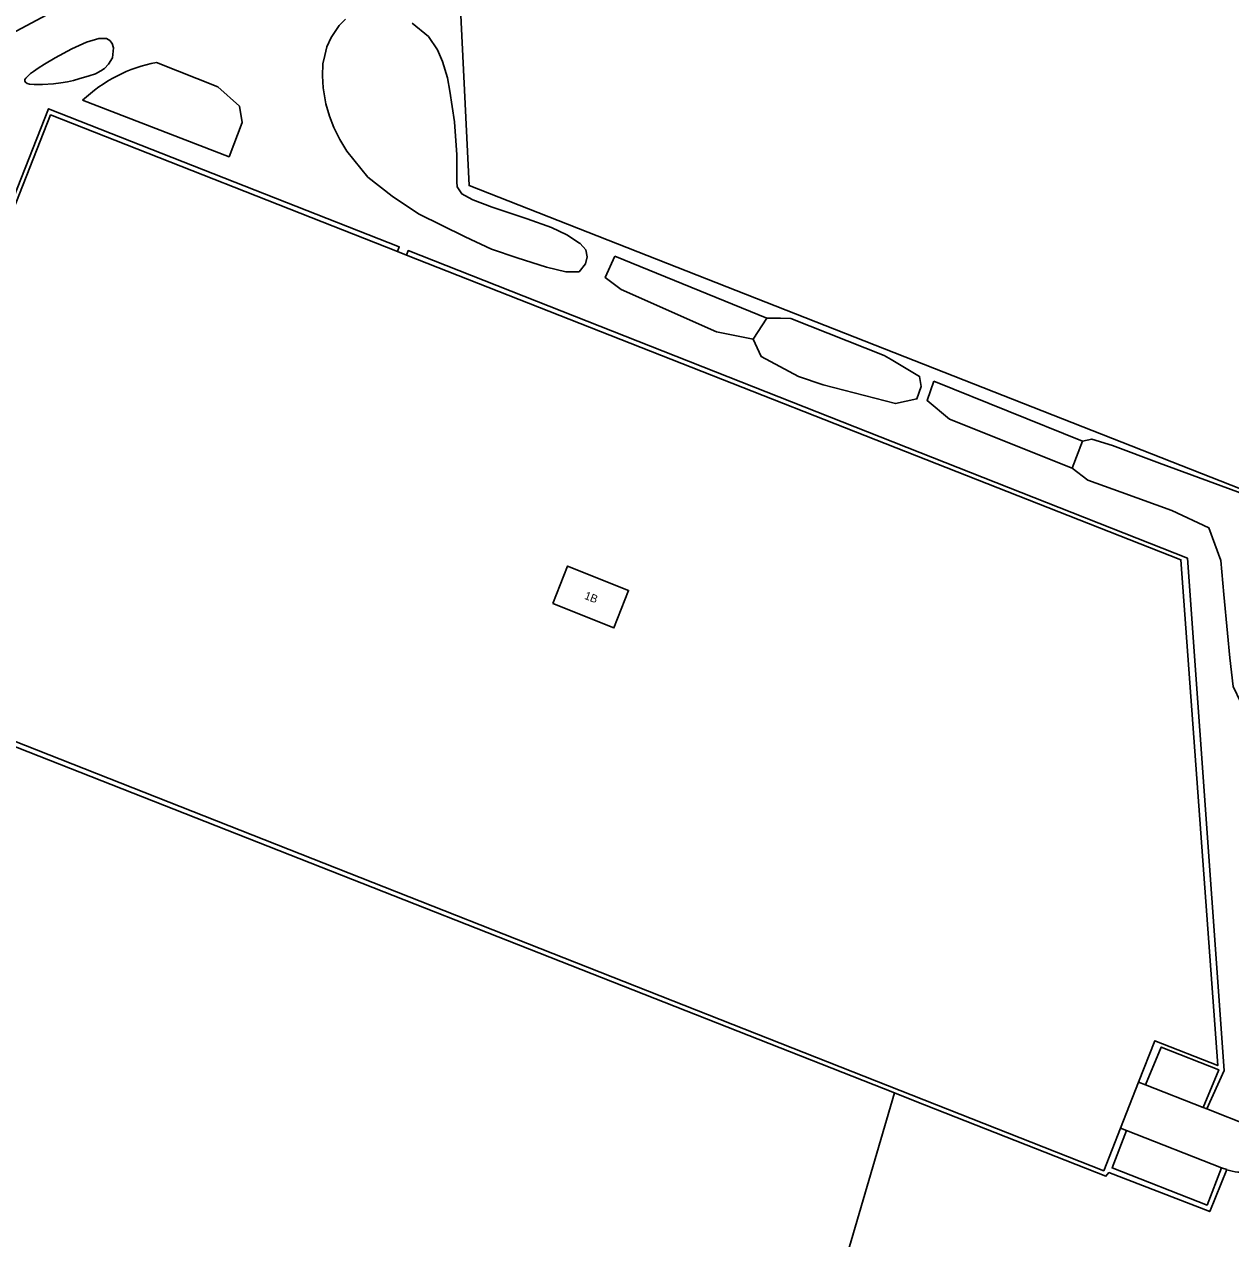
# Model space of a CAD drawing. Extents: x 137999 to 141000, y 397500 to 400501.
# Drawn here: x 139030.1 to 139180.9, y 399927.3 to 400079.1 of the extents above; entities that cross this region are included whole.
import ezdxf

# ---------------------------------------------------------------- set-up
doc = ezdxf.new("R2010")
doc.units = 0
for name, color, linetype in [('gg-afsc-hekwerk', 7, 'Continuous'), ('gg-anno-huisnummerreeks BGT', 7, 'Continuous'), ('gg-bbg-hoofdgebouw', 7, 'Continuous'), ('gg-knt-bronhoudergrens', 7, 'Continuous'), ('gg-knt-verharding', 7, 'Continuous'), ('gg-kntw-bovenkant insteek waterloop', 7, 'Continuous'), ('gt-grn-groengrens', 7, 'Continuous')]:
    doc.layers.add(name, color=color, linetype=linetype)

msp = doc.modelspace()

# ---------------------------------------------------------------- linework, layer by layer
at = {"layer": 'gg-afsc-hekwerk'}
for p, q in [((139077.87, 400050.24), (139076.72, 400050.69)), ((139167.14, 399941.1), (139169.41, 399946.87))]:
    msp.add_line(p, q, dxfattribs=at)
for points in [[(139076.72, 400050.69), (139033.35, 400067.75), (139006.1, 399998.42), (139165.05, 399935.77), (139167.14, 399941.1)], [(139169.41, 399946.87), (139171.43, 399952.02), (139179.3, 399948.93), (139174.7, 400012.15), (139077.87, 400050.24)]]:
    msp.add_lwpolyline(points, dxfattribs=at)
at = {"layer": 'gg-bbg-hoofdgebouw'}
msp.add_lwpolyline([(139096.15, 400006.67), (139097.98, 400011.36), (139105.64, 400008.33), (139103.8, 400003.64), (139096.15, 400006.67)], dxfattribs=at)
at = {"layer": 'gg-knt-bronhoudergrens'}
for p, q in [((139005.34, 399998.08), (139138.87, 399945.51)), ((139138.87, 399945.51), (139141.47, 399944.49))]:
    msp.add_line(p, q, dxfattribs=at)
msp.add_lwpolyline([(139138.87, 399945.51), (139127.84, 399907.83), (139120.09, 399881.45)], dxfattribs=at)
at = {"layer": 'gg-knt-verharding'}
for p, q in [((139170.27, 399946.52), (139169.41, 399946.87)), ((139170.27, 399946.52), (139177.49, 399943.68)), ((139177.49, 399943.68), (139177.95, 399943.5)), ((139177.95, 399943.5), (139183.39, 399941.37)), ((139167.91, 399940.81), (139167.14, 399941.1)), ((139179.79, 399936.16), (139167.91, 399940.81)), ((139179.79, 399936.16), (139180.44, 399935.92))]:
    msp.add_line(p, q, dxfattribs=at)
for points in [[(139170.27, 399946.52), (139172.23, 399951.24), (139179.42, 399948.41), (139177.49, 399943.68)], [(139179.79, 399936.16), (139177.96, 399931.49), (139166.09, 399936.14), (139167.91, 399940.81)]]:
    msp.add_lwpolyline(points, dxfattribs=at)
msp.add_arc((139182.61, 399942.68), 7.11, 252.2394, 275.0577, dxfattribs=at)
at = {"layer": 'gg-kntw-bovenkant insteek waterloop'}
msp.add_lwpolyline([(139082.88, 400094.63), (139072.57, 400093.56), (139062.55, 400091.21), (139033.41, 400080.56), (139027.28, 400077.26), (139000, 400060.92)], dxfattribs=at)
at = {"layer": 'gt-grn-groengrens'}
for p, q in [((139122.9, 400042.34), (139103.92, 400050.09)), ((139121.19, 400039.74), (139122.9, 400042.34)), ((139162.38, 400026.97), (139143.82, 400034.48)), ((139161.1, 400023.59), (139162.38, 400026.97))]:
    msp.add_line(p, q, dxfattribs=at)
for points in [[(139083.97, 400093.84), (139085.68, 400058.92), (139185.84, 400019.55)], [(139100.26, 400049.16), (139099.45, 400048.14), (139097.8, 400048.14), (139095.37, 400048.71), (139091.69, 400049.89), (139088.5, 400050.99), (139085.2, 400052.51), (139079.35, 400055.39), (139076.09, 400057.61), (139073.02, 400059.99), (139070.4, 400063.21), (139069.51, 400064.7), (139068.77, 400066.18), (139068.24, 400067.62), (139067.77, 400069.15), (139067.43, 400071.13), (139067.34, 400072.63), (139067.41, 400074.13), (139067.63, 400075.19), (139067.89, 400076.27), (139068.45, 400077.43), (139069.44, 400078.94), (139070.23, 400079.74)], [(139078.55, 400079.22), (139080.62, 400077.55), (139081.73, 400075.9), (139082.36, 400074.44), (139082.98, 400072.39), (139083.3, 400070.71), (139083.86, 400066.88), (139084.17, 400062.78), (139084.16, 400059.4), (139084.21, 400058.76), (139084.79, 400057.89), (139086.07, 400057.18), (139086.14, 400057.14), (139088.59, 400056.24), (139092.97, 400054.76), (139096, 400053.68), (139097.92, 400052.75), (139099.5, 400051.73), (139099.59, 400051.69), (139100.3, 400050.89), (139100.47, 400050), (139100.26, 400049.16)], [(139039.63, 400073.27), (139038.97, 400072.91), (139038.17, 400072.66), (139036.87, 400072.26), (139036.24, 400072.06), (139035.49, 400071.9), (139034.63, 400071.76), (139033.71, 400071.65), (139032.36, 400071.56), (139031.3, 400071.56), (139030.73, 400071.62), (139030.43, 400071.7), (139030.2, 400071.85), (139030.13, 400071.99), (139030.15, 400072.18), (139030.27, 400072.37), (139030.86, 400072.93), (139031.23, 400073.2), (139031.81, 400073.6), (139032.59, 400074.11), (139033.95, 400074.91), (139036.01, 400076.01), (139037.85, 400076.84), (139039.37, 400077.3), (139040.35, 400077.29), (139040.75, 400077.07), (139041.05, 400076.69), (139041.24, 400076.13), (139041.1, 400074.89), (139040.61, 400074.09), (139040.08, 400073.54), (139039.63, 400073.27)], [(139046.59, 400074.32), (139054.26, 400071.25), (139056.97, 400068.84), (139057.32, 400066.83), (139055.67, 400062.53), (139037.36, 400069.58)], [(139005.34, 399998.08), (139033.1, 400068.53), (139076.95, 400051.26), (139076.72, 400050.69)], [(139177.95, 399943.5), (139180.1, 399948.3), (139175.51, 400012.36), (139078.09, 400050.79), (139077.87, 400050.24)], [(139103.92, 400050.09), (139102.7, 400047.44), (139104.72, 400045.93), (139116.64, 400040.63), (139121.19, 400039.74)], [(139122.9, 400042.34), (139124.63, 400042.34), (139125.92, 400042.3), (139137.58, 400037.67)], [(139137.58, 400037.67), (139138.48, 400037.18), (139142.01, 400035.08), (139142.2, 400033.79), (139141.69, 400032.26), (139139.02, 400031.67), (139129.98, 400034.03), (139126.89, 400035.07), (139122.23, 400037.54), (139121.19, 400039.74)], [(139143.82, 400034.48), (139142.96, 400032.05), (139145.77, 400029.74), (139161.1, 400023.59)], [(139162.38, 400026.97), (139163.54, 400027.23), (139166.16, 400026.43), (139172.02, 400024.23), (139185.86, 400019.16)], [(139186.6, 399999.08), (139186.24, 399994.32), (139184.69, 399993.92), (139182.2, 399994.32), (139181.23, 399996.31), (139180.8, 399999.88), (139180.52, 400002.97), (139180.08, 400007.79), (139179.68, 400012.08), (139178.19, 400016.15), (139173.57, 400018.31), (139167.23, 400020.6), (139163.04, 400022.12), (139161.1, 400023.59)], [(139180.44, 399935.92), (139178.3, 399930.68), (139165.69, 399935.54), (139165.31, 399935.1), (139141.47, 399944.49)]]:
    msp.add_lwpolyline(points, dxfattribs=at)
msp.add_arc((139050.2, 400055.95), 18.73, 101.1226, 133.2916, dxfattribs=at)

# ---------------------------------------------------------------- texts
at = {"layer": 'gg-anno-huisnummerreeks BGT'}
msp.add_text('1B', height=1, rotation=338.6, dxfattribs=at).set_placement((139100.02, 400007.29))

doc.saveas('drawing.dxf')
